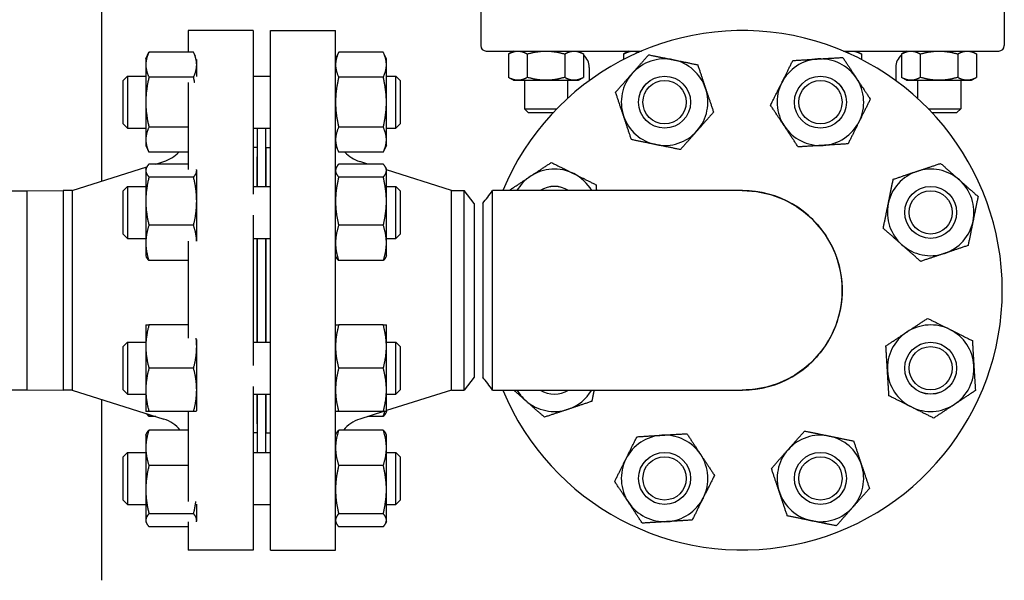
# Model space of a CAD drawing. Header units: inches. Extents: x 24 to 1128, y -58 to 748.
# Tile 515 of 656: x 741.98 to 756.19, y 289.36 to 297.45. Entities that reach past the tile are written whole.
import ezdxf

# ---------------------------------------------------------------- set-up
doc = ezdxf.new("R2010")
doc.units = ezdxf.units.IN
doc.header["$LTSCALE"] = 32
doc.header["$MEASUREMENT"] = 0
doc.layers.add('Visible (ANSI)', color=7, linetype='Continuous', lineweight=30)

msp = doc.modelspace()

# ---------------------------------------------------------------- linework, layer by layer
at = {"layer": 'Visible (ANSI)'}
for p, q in [((743.15563, 298.57242), (743.15563, 295.12025)), ((748.63111, 297.86642), (748.63111, 297.07902)), ((756.19016, 297.86642), (756.19016, 297.07902)), ((744.40563, 297.29617), (744.40563, 296.98406)), ((745.34563, 297.29617), (744.40563, 297.29617)), ((745.34563, 297.29617), (745.34563, 294.93406)), ((745.59563, 289.79617), (745.59563, 297.29617)), ((745.59563, 297.29617), (746.53563, 297.29617)), ((746.53563, 289.79617), (746.53563, 297.29617)), ((743.79663, 296.88738), (743.84172, 296.98406)), ((744.48555, 296.98406), (743.84172, 296.98406)), ((744.51274, 296.92575), (744.48555, 296.98406)), ((746.53563, 296.88738), (746.58072, 296.98406)), ((747.22455, 296.98406), (746.58072, 296.98406)), ((747.26963, 296.88738), (747.22455, 296.98406)), ((748.70985, 297.00028), (750.95062, 297.00028)), ((749.10477, 297.00028), (749.03226, 296.95841)), ((749.03226, 296.95841), (749.03226, 296.62027)), ((749.30289, 296.95841), (749.30289, 296.62027)), ((749.84416, 296.95841), (749.84416, 296.62027)), ((750.04227, 297.00028), (750.11479, 296.95841)), ((750.11479, 296.95841), (750.11479, 296.62027)), ((750.76671, 297.00028), (750.6942, 296.95841)), ((750.6942, 296.95841), (750.6942, 296.88029)), ((753.87064, 297.00028), (756.11142, 297.00028)), ((754.05455, 297.00028), (754.12707, 296.95841)), ((754.12707, 296.95841), (754.12707, 296.88029)), ((754.77899, 297.00028), (754.70648, 296.95841)), ((754.70648, 296.95841), (754.70648, 296.62027)), ((754.97711, 296.95841), (754.97711, 296.62027)), ((755.51838, 296.95841), (755.51838, 296.62027)), ((755.71649, 297.00028), (755.78901, 296.95841)), ((755.78901, 296.95841), (755.78901, 296.62027)), ((743.79663, 296.88738), (743.79663, 296.80364)), ((743.79663, 296.80364), (743.79663, 296.26238)), ((744.53063, 296.80364), (744.53063, 296.88081)), ((744.53063, 296.63437), (744.53063, 296.80364)), ((747.26963, 296.80364), (747.26963, 296.88738)), ((747.26963, 296.26238), (747.26963, 296.80364)), ((750.19803, 296.76406), (750.19803, 296.57386)), ((754.62323, 296.76406), (754.62323, 296.57386)), ((743.47063, 296.57488), (743.53313, 296.63738)), ((743.47063, 295.94988), (743.47063, 296.57488)), ((743.53313, 296.63738), (743.53313, 295.88738)), ((743.53313, 296.63738), (743.79663, 296.63738)), ((744.48555, 296.62322), (743.84172, 296.62322)), ((744.40563, 296.5461), (744.40563, 295.29062)), ((745.34563, 296.63738), (745.59563, 296.63738)), ((747.22455, 296.62322), (746.58072, 296.62322)), ((747.26963, 296.63738), (747.40813, 296.63738)), ((747.40813, 295.88738), (747.40813, 296.63738)), ((747.47063, 296.57488), (747.40813, 296.63738)), ((747.47063, 296.57488), (747.47063, 295.94988)), ((749.10477, 296.5784), (749.03226, 296.62027)), ((749.10477, 296.5784), (749.16757, 296.5784)), ((749.16757, 296.5784), (749.57352, 296.5784)), ((749.26102, 296.5784), (749.26102, 296.16839)), ((749.57352, 296.5784), (749.97947, 296.5784)), ((749.88602, 296.5784), (749.88602, 296.31905)), ((749.97947, 296.5784), (750.04227, 296.5784)), ((750.04227, 296.5784), (750.11479, 296.62027)), ((754.77899, 296.5784), (754.70648, 296.62027)), ((754.77899, 296.5784), (754.84179, 296.5784)), ((754.84179, 296.5784), (755.24774, 296.5784)), ((754.93524, 296.5784), (754.93524, 296.31905)), ((755.24774, 296.5784), (755.65369, 296.5784)), ((755.56024, 296.5784), (755.56024, 296.16839)), ((755.65369, 296.5784), (755.71649, 296.5784)), ((755.71649, 296.5784), (755.78901, 296.62027)), ((743.79663, 296.26238), (743.79663, 295.72111)), ((747.26963, 295.72111), (747.26963, 296.26238)), ((749.26102, 296.16839), (749.72988, 296.16839)), ((749.31512, 296.11429), (749.26102, 296.16839)), ((749.31512, 296.11429), (749.67801, 296.11429)), ((755.09139, 296.16839), (755.56024, 296.16839)), ((755.14326, 296.11429), (755.50614, 296.11429)), ((755.50614, 296.11429), (755.56024, 296.16839)), ((743.47063, 295.94988), (743.53313, 295.88738)), ((747.47063, 295.94988), (747.40813, 295.88738)), ((743.53313, 295.88738), (743.79663, 295.88738)), ((744.40563, 295.90153), (743.84172, 295.90153)), ((745.34563, 295.88738), (745.59563, 295.88738)), ((745.41063, 295.04626), (745.41063, 295.88738)), ((745.53063, 295.04626), (745.53063, 295.88738)), ((747.22455, 295.90153), (746.58072, 295.90153)), ((747.26963, 295.88738), (747.40813, 295.88738)), ((743.79663, 295.72111), (743.79663, 295.63738)), ((747.26963, 295.63738), (747.26963, 295.72111)), ((743.79663, 295.63738), (743.84172, 295.54069)), ((744.40563, 295.54069), (743.84172, 295.54069)), ((745.40563, 295.60617), (745.34563, 295.60617)), ((745.40563, 295.60617), (745.40563, 295.47249)), ((745.53563, 295.04626), (745.53563, 295.60617)), ((745.53563, 295.60617), (745.59563, 295.60617)), ((746.53563, 295.63738), (746.58072, 295.54069)), ((747.22455, 295.54069), (746.58072, 295.54069)), ((747.26963, 295.63738), (747.22455, 295.54069)), ((743.93895, 295.36836), (744.05661, 295.40562)), ((745.40563, 295.48617), (745.41063, 295.48617)), ((745.40563, 295.04626), (745.40563, 295.47249)), ((745.53063, 295.48617), (745.53563, 295.48617)), ((747.00232, 295.36836), (746.88466, 295.40562)), ((742.7323, 294.98617), (743.81198, 295.32814)), ((743.79663, 295.29626), (743.80691, 295.31831)), ((743.79663, 295.29626), (743.79663, 295.27496)), ((743.79663, 295.27496), (743.79663, 294.83302)), ((744.40563, 295.36836), (743.84172, 295.36836)), ((744.53063, 295.27496), (744.53063, 295.28737)), ((744.53063, 294.83302), (744.53063, 295.27496)), ((746.53563, 295.29626), (746.54591, 295.31831)), ((747.22455, 295.36836), (746.58072, 295.36836)), ((747.26963, 295.29626), (747.25935, 295.31831)), ((747.26963, 295.27496), (747.26963, 295.29626)), ((748.20897, 294.98617), (747.26963, 295.28369)), ((747.26963, 294.83302), (747.26963, 295.27496)), ((744.48555, 295.18157), (743.84172, 295.18157)), ((747.22455, 295.18157), (746.58072, 295.18157)), ((734.86063, 294.98367), (742.0842, 294.98367)), ((742.0842, 294.98367), (742.60207, 294.98617)), ((742.0842, 292.10867), (742.0842, 294.98367)), ((742.0842, 292.10867), (742.0842, 294.98367)), ((742.7323, 294.98617), (742.60207, 294.98617)), ((742.60207, 294.98617), (742.60207, 292.10617)), ((742.60207, 294.98617), (742.60207, 292.10617)), ((742.7323, 294.98617), (742.7323, 292.10617)), ((743.47063, 294.98376), (743.53313, 295.04626)), ((743.47063, 294.35876), (743.47063, 294.98376)), ((743.53313, 295.04626), (743.53313, 294.29626)), ((743.53313, 295.04626), (743.79663, 295.04626)), ((745.34563, 295.04626), (745.59563, 295.04626)), ((747.26963, 295.04626), (747.40813, 295.04626)), ((747.40813, 294.29626), (747.40813, 295.04626)), ((747.47063, 294.98376), (747.40813, 295.04626)), ((747.47063, 294.98376), (747.47063, 294.35876)), ((748.20897, 292.10617), (748.20897, 294.98617)), ((748.20897, 294.98617), (748.39176, 294.98617)), ((748.39176, 292.10617), (748.39176, 294.98617)), ((748.53563, 294.79867), (748.39176, 294.98617)), ((752.40793, 294.98617), (748.80302, 294.98617)), ((743.79663, 294.83302), (743.79663, 294.22932)), ((744.53063, 294.25498), (744.53063, 294.83302)), ((747.26963, 294.22932), (747.26963, 294.83302)), ((748.53563, 294.79867), (748.53563, 292.29367)), ((748.66063, 294.79865), (748.66063, 292.29371)), ((745.34563, 294.63252), (745.34563, 292.45982)), ((744.48555, 294.48447), (743.84172, 294.48447)), ((747.22455, 294.48447), (746.58072, 294.48447)), ((743.47063, 294.35876), (743.53313, 294.29626)), ((743.53313, 294.29626), (743.79663, 294.29626)), ((744.40563, 294.2538), (744.40563, 292.85711)), ((745.34563, 294.29626), (745.59563, 294.29626)), ((745.40563, 292.79608), (745.40563, 294.29626)), ((745.41063, 292.79608), (745.41063, 294.29626)), ((745.53063, 292.79608), (745.53063, 294.29626)), ((745.53563, 292.79608), (745.53563, 294.29626)), ((747.26963, 294.29626), (747.40813, 294.29626)), ((747.47063, 294.35876), (747.40813, 294.29626)), ((743.79663, 294.22932), (743.79663, 294.04626)), ((747.26963, 294.04626), (747.26963, 294.22932)), ((743.79663, 294.04626), (743.80691, 294.02421)), ((744.40563, 293.97416), (743.84172, 293.97416)), ((746.53563, 294.04626), (746.54591, 294.02421)), ((747.22455, 293.97416), (746.58072, 293.97416)), ((747.26963, 294.04626), (747.25935, 294.02421)), ((743.79663, 293.04608), (743.79663, 292.73358)), ((744.40563, 293.04608), (743.84172, 293.04608)), ((747.22455, 293.04608), (746.58072, 293.04608)), ((747.26963, 292.73358), (747.26963, 293.04608)), ((744.53063, 292.73358), (744.53063, 292.83736)), ((743.47063, 292.73358), (743.53313, 292.79608)), ((743.47063, 292.10858), (743.47063, 292.73358)), ((743.53313, 292.79608), (743.53313, 292.04608)), ((743.53313, 292.79608), (743.79663, 292.79608)), ((743.79663, 292.73358), (743.79663, 292.10858)), ((744.53063, 292.10858), (744.53063, 292.73358)), ((745.34563, 292.79608), (745.59563, 292.79608)), ((747.26963, 292.79608), (747.40813, 292.79608)), ((747.26963, 292.10858), (747.26963, 292.73358)), ((747.40813, 292.04608), (747.40813, 292.79608)), ((747.47063, 292.73358), (747.40813, 292.79608)), ((747.47063, 292.73358), (747.47063, 292.10858)), ((744.48555, 292.42108), (743.84172, 292.42108)), ((747.22455, 292.42108), (746.58072, 292.42108)), ((748.53563, 292.29367), (748.39176, 292.10617)), ((745.34563, 292.15828), (745.34563, 289.79617)), ((734.86063, 292.10867), (742.0842, 292.10867)), ((742.0842, 292.10867), (742.60207, 292.10617)), ((742.7323, 292.10617), (742.60207, 292.10617)), ((742.7323, 292.10617), (744.05661, 291.68672)), ((743.15563, 291.97209), (743.15563, 289.35867)), ((743.47063, 292.10858), (743.53313, 292.04608)), ((743.53313, 292.04608), (743.79663, 292.04608)), ((743.79663, 292.10858), (743.79663, 291.79608)), ((744.53063, 291.80497), (744.53063, 292.10858)), ((745.34563, 292.04608), (745.59563, 292.04608)), ((745.40563, 291.61985), (745.40563, 292.04608)), ((745.41063, 291.20496), (745.41063, 292.04608)), ((745.53063, 291.20496), (745.53063, 292.04608)), ((745.53563, 291.48617), (745.53563, 292.04608)), ((747.26963, 291.79608), (747.26963, 292.10858)), ((748.20897, 292.10617), (747.26963, 291.80865)), ((747.26963, 292.04608), (747.40813, 292.04608)), ((747.47063, 292.10858), (747.40813, 292.04608)), ((748.20897, 292.10617), (748.39176, 292.10617)), ((748.80302, 292.10617), (752.40793, 292.10617)), ((744.48555, 291.79608), (743.84172, 291.79608)), ((743.93895, 291.72398), (743.84172, 291.72398)), ((744.40563, 291.79608), (744.40563, 290.49701)), ((747.22455, 291.79608), (746.58072, 291.79608)), ((747.22994, 291.79608), (746.88466, 291.68672)), ((747.22455, 291.72398), (747.00232, 291.72398)), ((747.26963, 291.79608), (747.25935, 291.77403)), ((745.40563, 291.61985), (745.40563, 291.48617)), ((745.40563, 291.60617), (745.41063, 291.60617)), ((745.53063, 291.60617), (745.53563, 291.60617)), ((743.79663, 291.45496), (743.80691, 291.47701)), ((743.79663, 291.45496), (743.79663, 291.27191)), ((744.40563, 291.52706), (743.84172, 291.52706)), ((745.40563, 291.48617), (745.34563, 291.48617)), ((745.53563, 291.48617), (745.59563, 291.48617)), ((746.53563, 291.45496), (746.54591, 291.47701)), ((747.22455, 291.52706), (746.58072, 291.52706)), ((747.26963, 291.45496), (747.25935, 291.47701)), ((747.26963, 291.27191), (747.26963, 291.45496)), ((743.79663, 291.27191), (743.79663, 290.6682)), ((747.26963, 290.6682), (747.26963, 291.27191)), ((743.47063, 291.14246), (743.53313, 291.20496)), ((743.47063, 290.51746), (743.47063, 291.14246)), ((743.53313, 291.20496), (743.53313, 290.45496)), ((743.53313, 291.20496), (743.79663, 291.20496)), ((745.34563, 291.20496), (745.59563, 291.20496)), ((747.26963, 291.20496), (747.40813, 291.20496)), ((747.40813, 290.45496), (747.40813, 291.20496)), ((747.47063, 291.14246), (747.40813, 291.20496)), ((747.47063, 291.14246), (747.47063, 290.51746)), ((744.40563, 291.01675), (743.84172, 291.01675)), ((747.22455, 291.01675), (746.58072, 291.01675)), ((743.79663, 290.6682), (743.79663, 290.22626)), ((747.26963, 290.22626), (747.26963, 290.6682)), ((743.47063, 290.51746), (743.53313, 290.45496)), ((743.53313, 290.45496), (743.79663, 290.45496)), ((744.53063, 290.22626), (744.53063, 290.45797)), ((745.34563, 290.45496), (745.59563, 290.45496)), ((747.26963, 290.45496), (747.40813, 290.45496)), ((747.47063, 290.51746), (747.40813, 290.45496)), ((744.48555, 290.31965), (743.84172, 290.31965)), ((747.22455, 290.31965), (746.58072, 290.31965)), ((743.79663, 290.22626), (743.79663, 290.20496)), ((743.79663, 290.20496), (743.80691, 290.18292)), ((744.40563, 290.13287), (743.84172, 290.13287)), ((744.40563, 290.20226), (744.40563, 289.79617)), ((744.53063, 290.21152), (744.53063, 290.22626)), ((746.53563, 290.20496), (746.54591, 290.18292)), ((747.22455, 290.13287), (746.58072, 290.13287)), ((747.26963, 290.20496), (747.25935, 290.18292)), ((747.26963, 290.20496), (747.26963, 290.22626)), ((745.34563, 289.79617), (744.40563, 289.79617)), ((745.59563, 289.79617), (746.53563, 289.79617))]:
    msp.add_line(p, q, dxfattribs=at)
for centre, radius in [((751.28554, 296.26238), 0.37513), ((751.28554, 296.26238), 0.375), ((751.28554, 296.26238), 0.3125), ((753.53572, 296.26238), 0.37513), ((753.53572, 296.26238), 0.375), ((753.53572, 296.26238), 0.3125), ((755.12684, 294.67126), 0.37513), ((755.12684, 294.67126), 0.375), ((755.12684, 294.67126), 0.3125), ((755.12684, 292.42108), 0.37513), ((755.12684, 292.42108), 0.375), ((755.12684, 292.42108), 0.3125), ((751.28554, 290.82996), 0.37513), ((751.28554, 290.82996), 0.375), ((751.28554, 290.82996), 0.3125), ((753.53572, 290.82996), 0.37513), ((753.53572, 290.82996), 0.375), ((753.53572, 290.82996), 0.3125)]:
    msp.add_circle(centre, radius, dxfattribs=at)
for centre, radius, start, end in [((752.41063, 293.54617), 3.75, 202.581673, 157.418327), ((748.70985, 297.07902), 0.07874, 180, 270), ((749.96181, 296.76406), 0.23622, 0, 49.639734), ((754.85945, 296.76406), 0.23622, 130.360266, 180), ((756.11142, 297.07902), 0.07874, 270, 0), ((751.28554, 296.26238), 0.625, 78.497711, 138.497711), ((751.28554, 296.26238), 0.625, 18.497711, 78.497711), ((753.53572, 296.26238), 0.625, 93.497711, 153.497711), ((753.53572, 296.26238), 0.625, 33.497711, 93.497711), ((751.28554, 296.26238), 0.625, 138.497711, 198.497711), ((753.53572, 296.26238), 0.625, 153.497711, 213.497711), ((753.53572, 296.26238), 0.625, 333.497711, 33.497711), ((751.28554, 296.26238), 0.625, 318.497711, 18.497711), ((751.28554, 296.26238), 0.625, 198.497711, 258.497711), ((753.53572, 296.26238), 0.625, 273.497711, 333.497711), ((751.28554, 296.26238), 0.625, 258.497711, 318.497711), ((753.53572, 296.26238), 0.625, 213.497711, 273.497711), ((743.90563, 295.88228), 0.5, 287.574716, 316.906395), ((747.03563, 295.88228), 0.5, 223.093605, 252.425284), ((749.69443, 294.67126), 0.625, 63.497711, 123.497711), ((755.12684, 294.67126), 0.625, 108.497711, 168.497711), ((755.12684, 294.67126), 0.625, 48.497711, 108.497711), ((749.69443, 294.67126), 0.625, 123.497711, 149.744484), ((749.69443, 294.67126), 0.625, 30.255516, 63.497711), ((755.12684, 294.67126), 0.625, 348.497711, 48.497711), ((749.69443, 294.67126), 0.37513, 57.085092, 122.914908), ((749.69443, 294.67126), 0.375, 57.114984, 122.885016), ((752.41063, 293.54617), 1.44, 269.94622, 90.05378), ((755.12684, 294.67126), 0.625, 168.497711, 228.497711), ((755.12684, 294.67126), 0.625, 288.497711, 348.497711), ((755.12684, 294.67126), 0.625, 228.497711, 288.497711), ((755.12684, 292.42108), 0.625, 63.497711, 123.497711), ((755.12684, 292.42108), 0.625, 3.497711, 63.497711), ((755.12684, 292.42108), 0.625, 123.497711, 183.497711), ((755.12684, 292.42108), 0.625, 303.497711, 3.497711), ((755.12684, 292.42108), 0.625, 183.497711, 243.497711), ((749.69443, 292.42108), 0.625, 210.255516, 228.497711), ((749.69443, 292.42108), 0.37513, 237.085092, 302.914908), ((749.69443, 292.42108), 0.375, 237.114984, 302.885016), ((749.69443, 292.42108), 0.625, 288.497711, 329.744484), ((749.69443, 292.42108), 0.625, 228.497711, 288.497711), ((755.12684, 292.42108), 0.625, 243.497711, 303.497711), ((743.90563, 291.21006), 0.5, 39.346629, 72.425284), ((747.03563, 291.21006), 0.5, 107.574716, 140.653371), ((751.28554, 290.82996), 0.625, 93.497711, 153.497711), ((751.28554, 290.82996), 0.625, 33.497711, 93.497711), ((753.53572, 290.82996), 0.625, 78.497711, 138.497711), ((753.53572, 290.82996), 0.625, 18.497711, 78.497711), ((751.28554, 290.82996), 0.625, 333.497711, 33.497711), ((753.53572, 290.82996), 0.625, 138.497711, 198.497711), ((751.28554, 290.82996), 0.625, 153.497711, 213.497711), ((753.53572, 290.82996), 0.625, 318.497711, 18.497711), ((751.28554, 290.82996), 0.625, 273.497711, 333.497711), ((753.53572, 290.82996), 0.625, 198.497711, 258.497711), ((751.28554, 290.82996), 0.625, 213.497711, 273.497711), ((753.53572, 290.82996), 0.625, 258.497711, 318.497711)]:
    msp.add_arc(centre, radius, start, end, dxfattribs=at)
for points, weights in [([(743.84172, 296.98406), (743.79663, 296.88738), (743.79663, 296.80364)], [1, 1.0379548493, 1]), ([(744.53063, 296.80364), (744.53063, 296.88738), (744.48555, 296.98406)], [1, 1.0379548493, 1]), ([(746.58072, 296.98406), (746.53563, 296.88738), (746.53563, 296.80364)], [1, 1.0379548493, 1]), ([(747.26963, 296.80364), (747.26963, 296.88738), (747.22455, 296.98406)], [1, 1.0379548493, 1]), ([(749.03226, 296.95841), (749.10477, 297.00028), (749.16757, 297.00028)], [1.01001874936, 1.04314139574, 1]), ([(749.16757, 297.00028), (749.23037, 297.00028), (749.30289, 296.95841)], [1, 1.04314139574, 1.01001874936]), ([(749.30289, 296.95841), (749.44792, 297.00028), (749.57352, 297.00028)], [1.01001874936, 1.04314139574, 1]), ([(749.57352, 297.00028), (749.69912, 297.00028), (749.84416, 296.95841)], [1, 1.04314139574, 1.01001874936]), ([(749.84416, 296.95841), (749.91667, 297.00028), (749.97947, 297.00028)], [1.01001874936, 1.04314139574, 1]), ([(749.97947, 297.00028), (750.04227, 297.00028), (750.11479, 296.95841)], [1, 1.04314139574, 1.01001874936]), ([(750.6942, 296.95841), (750.76671, 297.00028), (750.82951, 297.00028)], [1.01001874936, 1.04314139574, 1]), ([(750.81746, 296.67653), (750.92844, 296.80195), (751.05658, 296.94678)], [1, 1.0379548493, 1]), ([(750.82951, 297.00028), (750.86973, 297.00028), (750.91238, 296.98386)], [1, 1.02720204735, 1.02408371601]), ([(751.05658, 296.94678), (751.24607, 296.90822), (751.41017, 296.87482)], [1, 1.0379548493, 1]), ([(753.90889, 296.98386), (753.95154, 297.00028), (753.99175, 297.00028)], [1.02408371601, 1.02720204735, 1]), ([(753.99175, 297.00028), (754.05455, 297.00028), (754.12707, 296.95841)], [1, 1.04314139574, 1.01001874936]), ([(754.70648, 296.95841), (754.77899, 297.00028), (754.84179, 297.00028)], [1.01001874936, 1.04314139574, 1]), ([(754.84179, 297.00028), (754.90459, 297.00028), (754.97711, 296.95841)], [1, 1.04314139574, 1.01001874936]), ([(754.97711, 296.95841), (755.12214, 297.00028), (755.24774, 297.00028)], [1.01001874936, 1.04314139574, 1]), ([(755.24774, 297.00028), (755.37334, 297.00028), (755.51838, 296.95841)], [1, 1.04314139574, 1.01001874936]), ([(755.51838, 296.95841), (755.59089, 297.00028), (755.65369, 297.00028)], [1.01001874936, 1.04314139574, 1]), ([(755.65369, 297.00028), (755.71649, 297.00028), (755.78901, 296.95841)], [1, 1.04314139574, 1.01001874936]), ([(743.79663, 296.80364), (743.79663, 296.71991), (743.84172, 296.62322)], [1, 1.0379548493, 1]), ([(744.48555, 296.62322), (744.53063, 296.71991), (744.53063, 296.80364)], [1, 1.0379548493, 1]), ([(746.53563, 296.80364), (746.53563, 296.71991), (746.58072, 296.62322)], [1, 1.0379548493, 1]), ([(747.22455, 296.62322), (747.26963, 296.71991), (747.26963, 296.80364)], [1, 1.0379548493, 1]), ([(751.41017, 296.87482), (751.57428, 296.84143), (751.76377, 296.80287)], [1, 1.0379548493, 1]), ([(751.76377, 296.80287), (751.82512, 296.61948), (751.87825, 296.46067)], [1, 1.0379548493, 1]), ([(752.9764, 296.54127), (753.05113, 296.69114), (753.13742, 296.8642)], [1, 1.0379548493, 1]), ([(753.13742, 296.8642), (753.33044, 296.87599), (753.49759, 296.88621)], [1, 1.0379548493, 1]), ([(753.49759, 296.88621), (753.66475, 296.89643), (753.85776, 296.90823)], [1, 1.0379548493, 1]), ([(753.85776, 296.90823), (753.96449, 296.74697), (754.05691, 296.60732)], [1, 1.0379548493, 1]), ([(750.57835, 296.40628), (750.70649, 296.55111), (750.81746, 296.67653)], [1, 1.0379548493, 1]), ([(743.84172, 296.62322), (743.79663, 296.42984), (743.79663, 296.26238)], [1, 1.0379548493, 1]), ([(744.50201, 296.5461), (744.49476, 296.58369), (744.48555, 296.62322)], [1.01207266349, 1.00753039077, 1]), ([(746.58072, 296.62322), (746.53563, 296.42984), (746.53563, 296.26238)], [1, 1.0379548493, 1]), ([(747.26963, 296.26238), (747.26963, 296.42984), (747.22455, 296.62322)], [1, 1.0379548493, 1]), ([(749.16757, 296.5784), (749.10477, 296.5784), (749.03226, 296.62027)], [1, 1.04314139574, 1.01001874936]), ([(749.30289, 296.62027), (749.23037, 296.5784), (749.16757, 296.5784)], [1.01001874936, 1.04314139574, 1]), ([(749.57352, 296.5784), (749.44792, 296.5784), (749.30289, 296.62027)], [1, 1.04314139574, 1.01001874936]), ([(749.84416, 296.62027), (749.69912, 296.5784), (749.57352, 296.5784)], [1.01001874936, 1.04314139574, 1]), ([(749.97947, 296.5784), (749.91667, 296.5784), (749.84416, 296.62027)], [1, 1.04314139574, 1.01001874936]), ([(750.11479, 296.62027), (750.04227, 296.5784), (749.97947, 296.5784)], [1.01001874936, 1.04314139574, 1]), ([(752.81538, 296.21835), (752.90167, 296.3914), (752.9764, 296.54127)], [1, 1.0379548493, 1]), ([(754.05691, 296.60732), (754.14934, 296.46766), (754.25607, 296.3064)], [1, 1.0379548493, 1]), ([(754.84179, 296.5784), (754.77899, 296.5784), (754.70648, 296.62027)], [1, 1.04314139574, 1.01001874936]), ([(754.97711, 296.62027), (754.90459, 296.5784), (754.84179, 296.5784)], [1.01001874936, 1.04314139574, 1]), ([(755.24774, 296.5784), (755.12214, 296.5784), (754.97711, 296.62027)], [1, 1.04314139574, 1.01001874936]), ([(755.51838, 296.62027), (755.37334, 296.5784), (755.24774, 296.5784)], [1.01001874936, 1.04314139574, 1]), ([(755.65369, 296.5784), (755.59089, 296.5784), (755.51838, 296.62027)], [1, 1.04314139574, 1.01001874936]), ([(755.78901, 296.62027), (755.71649, 296.5784), (755.65369, 296.5784)], [1.01001874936, 1.04314139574, 1]), ([(750.69283, 296.06408), (750.6397, 296.2229), (750.57835, 296.40628)], [1, 1.0379548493, 1]), ([(751.87825, 296.46067), (751.93139, 296.30185), (751.99274, 296.11847)], [1, 1.0379548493, 1]), ([(743.79663, 296.26238), (743.79663, 296.09491), (743.84172, 295.90153)], [1, 1.0379548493, 1]), ([(746.53563, 296.26238), (746.53563, 296.09491), (746.58072, 295.90153)], [1, 1.0379548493, 1]), ([(747.22455, 295.90153), (747.26963, 296.09491), (747.26963, 296.26238)], [1, 1.0379548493, 1]), ([(754.25607, 296.3064), (754.16977, 296.13335), (754.09504, 295.98348)], [1, 1.0379548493, 1]), ([(751.99274, 296.11847), (751.8646, 295.97364), (751.75362, 295.84822)], [1, 1.0379548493, 1]), ([(753.01453, 295.91744), (752.9221, 296.05709), (752.81538, 296.21835)], [1, 1.0379548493, 1]), ([(750.80732, 295.72188), (750.74597, 295.90527), (750.69283, 296.06408)], [1, 1.0379548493, 1]), ([(754.09504, 295.98348), (754.02032, 295.83361), (753.93402, 295.66055)], [1, 1.0379548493, 1]), ([(743.84172, 295.90153), (743.79663, 295.80484), (743.79663, 295.72111)], [1, 1.0379548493, 1]), ([(746.58072, 295.90153), (746.53563, 295.80484), (746.53563, 295.72111)], [1, 1.0379548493, 1]), ([(747.26963, 295.72111), (747.26963, 295.80484), (747.22455, 295.90153)], [1, 1.0379548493, 1]), ([(751.75362, 295.84822), (751.64265, 295.7228), (751.51451, 295.57797)], [1, 1.0379548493, 1]), ([(753.21368, 295.61652), (753.10696, 295.77778), (753.01453, 295.91744)], [1, 1.0379548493, 1]), ([(743.79663, 295.72111), (743.79663, 295.63738), (743.84172, 295.54069)], [1, 1.0379548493, 1]), ([(746.53563, 295.72111), (746.53563, 295.63738), (746.58072, 295.54069)], [1, 1.0379548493, 1]), ([(747.22455, 295.54069), (747.26963, 295.63738), (747.26963, 295.72111)], [1, 1.0379548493, 1]), ([(751.16091, 295.64993), (750.99681, 295.68332), (750.80732, 295.72188)], [1, 1.0379548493, 1]), ([(751.51451, 295.57797), (751.32502, 295.61653), (751.16091, 295.64993)], [1, 1.0379548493, 1]), ([(753.57385, 295.63854), (753.4067, 295.62832), (753.21368, 295.61652)], [1, 1.0379548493, 1]), ([(753.93402, 295.66055), (753.74101, 295.64876), (753.57385, 295.63854)], [1, 1.0379548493, 1]), ([(749.34949, 295.19245), (749.48914, 295.28488), (749.6504, 295.3916)], [1, 1.0379548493, 1]), ([(749.6504, 295.3916), (749.82345, 295.30531), (749.97332, 295.23058)], [1, 1.0379548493, 1]), ([(743.84172, 295.36836), (743.79663, 295.31831), (743.79663, 295.27496)], [1, 1.0379548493, 1]), ([(743.79663, 295.27496), (743.79663, 295.23162), (743.84172, 295.18157)], [1, 1.0379548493, 1]), ([(744.48555, 295.18157), (744.53063, 295.23162), (744.53063, 295.27496)], [1, 1.0379548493, 1]), ([(744.53063, 295.27496), (744.53063, 295.28277), (744.52927, 295.29062)], [1, 1.00663115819, 1.01094523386]), ([(746.58072, 295.36836), (746.53563, 295.31831), (746.53563, 295.27496)], [1, 1.0379548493, 1]), ([(746.53563, 295.27496), (746.53563, 295.23162), (746.58072, 295.18157)], [1, 1.0379548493, 1]), ([(747.26963, 295.27496), (747.26963, 295.31831), (747.22455, 295.36836)], [1, 1.0379548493, 1]), ([(747.22455, 295.18157), (747.26963, 295.23162), (747.26963, 295.27496)], [1, 1.0379548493, 1]), ([(754.58635, 295.14949), (754.76973, 295.21084), (754.92855, 295.26397)], [1, 1.0379548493, 1]), ([(754.92855, 295.26397), (755.08736, 295.3171), (755.27075, 295.37845)], [1, 1.0379548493, 1]), ([(755.27075, 295.37845), (755.41557, 295.25031), (755.54099, 295.13934)], [1, 1.0379548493, 1]), ([(743.84172, 295.18157), (743.79663, 294.99478), (743.79663, 294.83302)], [1, 1.0379548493, 1]), ([(744.53063, 294.83302), (744.53063, 294.99478), (744.48555, 295.18157)], [1, 1.0379548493, 1]), ([(746.58072, 295.18157), (746.53563, 294.99478), (746.53563, 294.83302)], [1, 1.0379548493, 1]), ([(747.26963, 294.83302), (747.26963, 294.99478), (747.22455, 295.18157)], [1, 1.0379548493, 1]), ([(749.04858, 294.9933), (749.20983, 295.10002), (749.34949, 295.19245)], [1, 1.0379548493, 1]), ([(749.97332, 295.23058), (750.12319, 295.15585), (750.29625, 295.06956)], [1, 1.0379548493, 1]), ([(754.51439, 294.79589), (754.54779, 294.95999), (754.58635, 295.14949)], [1, 1.0379548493, 1]), ([(755.54099, 295.13934), (755.66642, 295.02837), (755.81124, 294.90023)], [1, 1.0379548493, 1]), ([(749.04901, 294.98617), (749.0488, 294.98973), (749.04858, 294.9933)], [1.00133095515, 1.00067757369, 1]), ([(750.29625, 295.06956), (750.29887, 295.02674), (750.30135, 294.98617)], [1, 1.00817885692, 1.01283280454]), ([(743.79663, 294.83302), (743.79663, 294.67126), (743.84172, 294.48447)], [1, 1.0379548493, 1]), ([(744.48555, 294.48447), (744.53063, 294.67126), (744.53063, 294.83302)], [1, 1.0379548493, 1]), ([(746.53563, 294.83302), (746.53563, 294.67126), (746.58072, 294.48447)], [1, 1.0379548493, 1]), ([(747.22455, 294.48447), (747.26963, 294.67126), (747.26963, 294.83302)], [1, 1.0379548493, 1]), ([(755.81124, 294.90023), (755.77268, 294.71073), (755.73929, 294.54663)], [1, 1.0379548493, 1]), ([(754.44244, 294.44229), (754.481, 294.63178), (754.51439, 294.79589)], [1, 1.0379548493, 1]), ([(755.73929, 294.54663), (755.70589, 294.38252), (755.66733, 294.19303)], [1, 1.0379548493, 1]), ([(743.84172, 294.48447), (743.79663, 294.34773), (743.79663, 294.22932)], [1, 1.0379548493, 1]), ([(744.53019, 294.2538), (744.52628, 294.36094), (744.48555, 294.48447)], [1.00682532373, 1.03416345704, 1]), ([(746.58072, 294.48447), (746.53563, 294.34773), (746.53563, 294.22932)], [1, 1.0379548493, 1]), ([(747.26963, 294.22932), (747.26963, 294.34773), (747.22455, 294.48447)], [1, 1.0379548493, 1]), ([(754.71268, 294.20318), (754.58726, 294.31415), (754.44244, 294.44229)], [1, 1.0379548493, 1]), ([(743.79663, 294.22932), (743.79663, 294.1109), (743.84172, 293.97416)], [1, 1.0379548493, 1]), ([(746.53563, 294.22932), (746.53563, 294.1109), (746.58072, 293.97416)], [1, 1.0379548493, 1]), ([(747.22455, 293.97416), (747.26963, 294.1109), (747.26963, 294.22932)], [1, 1.0379548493, 1]), ([(754.98293, 293.96406), (754.8381, 294.09221), (754.71268, 294.20318)], [1, 1.0379548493, 1]), ([(755.66733, 294.19303), (755.48395, 294.13168), (755.32513, 294.07855)], [1, 1.0379548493, 1]), ([(743.84172, 293.97416), (743.81795, 294.00055), (743.80691, 294.02421)], [1, 1.01965956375, 1.01895290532]), ([(746.58072, 293.97416), (746.55695, 294.00055), (746.54591, 294.02421)], [1, 1.01965956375, 1.01895290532]), ([(747.25935, 294.02421), (747.24832, 294.00055), (747.22455, 293.97416)], [1.01895290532, 1.01965956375, 1]), ([(755.32513, 294.07855), (755.16631, 294.02542), (754.98293, 293.96406)], [1, 1.0379548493, 1]), ([(754.7819, 292.94227), (754.92155, 293.0347), (755.08281, 293.14142)], [1, 1.0379548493, 1]), ([(755.08281, 293.14142), (755.25586, 293.05513), (755.40573, 292.9804)], [1, 1.0379548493, 1]), ([(743.79663, 293.04608), (743.79663, 293.04608), (743.84172, 293.04608)], [1, 1.0379548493, 1]), ([(743.84172, 293.04608), (743.79663, 292.87861), (743.79663, 292.73358)], [1, 1.0379548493, 1]), ([(746.53563, 293.04608), (746.53563, 293.04608), (746.58072, 293.04608)], [1, 1.0379548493, 1]), ([(746.58072, 293.04608), (746.53563, 292.87861), (746.53563, 292.73358)], [1, 1.0379548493, 1]), ([(747.22455, 293.04608), (747.26963, 293.04608), (747.26963, 293.04608)], [1, 1.0379548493, 1]), ([(747.26963, 292.73358), (747.26963, 292.87861), (747.22455, 293.04608)], [1, 1.0379548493, 1]), ([(755.40573, 292.9804), (755.5556, 292.90567), (755.72866, 292.81938)], [1, 1.0379548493, 1]), ([(744.53063, 292.73358), (744.53063, 292.79456), (744.52314, 292.85711)], [1, 1.01561563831, 1.01838189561]), ([(754.48099, 292.74312), (754.64225, 292.84985), (754.7819, 292.94227)], [1, 1.0379548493, 1]), ([(743.79663, 292.73358), (743.79663, 292.58855), (743.84172, 292.42108)], [1, 1.0379548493, 1]), ([(744.48555, 292.42108), (744.53063, 292.58855), (744.53063, 292.73358)], [1, 1.0379548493, 1]), ([(746.53563, 292.73358), (746.53563, 292.58855), (746.58072, 292.42108)], [1, 1.0379548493, 1]), ([(747.22455, 292.42108), (747.26963, 292.58855), (747.26963, 292.73358)], [1, 1.0379548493, 1]), ([(754.503, 292.38295), (754.49279, 292.55011), (754.48099, 292.74312)], [1, 1.0379548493, 1]), ([(755.72866, 292.81938), (755.74046, 292.62637), (755.75067, 292.45921)], [1, 1.0379548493, 1]), ([(743.84172, 292.42108), (743.79663, 292.25361), (743.79663, 292.10858)], [1, 1.0379548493, 1]), ([(744.53063, 292.10858), (744.53063, 292.25361), (744.48555, 292.42108)], [1, 1.0379548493, 1]), ([(746.58072, 292.42108), (746.53563, 292.25361), (746.53563, 292.10858)], [1, 1.0379548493, 1]), ([(747.26963, 292.10858), (747.26963, 292.25361), (747.22455, 292.42108)], [1, 1.0379548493, 1]), ([(755.75067, 292.45921), (755.76089, 292.29205), (755.77269, 292.09904)], [1, 1.0379548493, 1]), ([(754.52502, 292.02278), (754.51322, 292.21579), (754.503, 292.38295)], [1, 1.0379548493, 1]), ([(743.79663, 292.10858), (743.79663, 291.96355), (743.84172, 291.79608)], [1, 1.0379548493, 1]), ([(744.48555, 291.79608), (744.53063, 291.96355), (744.53063, 292.10858)], [1, 1.0379548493, 1]), ([(746.53563, 292.10858), (746.53563, 291.96355), (746.58072, 291.79608)], [1, 1.0379548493, 1]), ([(747.22455, 291.79608), (747.26963, 291.96355), (747.26963, 292.10858)], [1, 1.0379548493, 1]), ([(749.28027, 291.953), (749.19649, 292.02713), (749.10716, 292.10617)], [1, 1.02503885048, 1.01704139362]), ([(750.26815, 292.10617), (750.25235, 292.0285), (750.23492, 291.94285)], [1.01872879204, 1.0168052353, 1]), ([(754.84794, 291.86176), (754.69807, 291.93649), (754.52502, 292.02278)], [1, 1.0379548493, 1]), ([(755.77269, 292.09904), (755.61143, 291.99231), (755.47178, 291.89989)], [1, 1.0379548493, 1]), ([(749.55052, 291.71389), (749.40569, 291.84203), (749.28027, 291.953)], [1, 1.0379548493, 1]), ([(749.89272, 291.82837), (749.7339, 291.77524), (749.55052, 291.71389)], [1, 1.0379548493, 1]), ([(750.23492, 291.94285), (750.05153, 291.8815), (749.89272, 291.82837)], [1, 1.0379548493, 1]), ([(755.17087, 291.70074), (754.99781, 291.78703), (754.84794, 291.86176)], [1, 1.0379548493, 1]), ([(755.47178, 291.89989), (755.33213, 291.80746), (755.17087, 291.70074)], [1, 1.0379548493, 1]), ([(743.84172, 291.79608), (743.79663, 291.79608), (743.79663, 291.79608)], [1, 1.0379548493, 1]), ([(743.84172, 291.72398), (743.82277, 291.74502), (743.81198, 291.7642)], [1, 1.01561079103, 1.01838017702]), ([(743.83103, 291.75816), (743.83599, 291.74135), (743.84172, 291.72398)], [1.00818442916, 1.00466577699, 1]), ([(744.5269, 291.79608), (744.5179, 291.79608), (744.48555, 291.79608)], [1.0156309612, 1.02694656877, 1]), ([(746.58072, 291.79608), (746.53563, 291.79608), (746.53563, 291.79608)], [1, 1.0379548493, 1]), ([(747.26963, 291.79608), (747.26963, 291.79608), (747.22455, 291.79608)], [1, 1.0379548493, 1]), ([(747.22455, 291.72398), (747.23682, 291.7612), (747.24562, 291.79608)], [1, 1.01005189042, 1.01477953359]), ([(747.25935, 291.77403), (747.24832, 291.75037), (747.22455, 291.72398)], [1.01895290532, 1.01965956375, 1]), ([(743.84172, 291.52706), (743.79663, 291.39032), (743.79663, 291.27191)], [1, 1.0379548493, 1]), ([(743.80691, 291.47701), (743.81795, 291.50067), (743.84172, 291.52706)], [1.01895290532, 1.01965956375, 1]), ([(746.58072, 291.52706), (746.53563, 291.39032), (746.53563, 291.27191)], [1, 1.0379548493, 1]), ([(746.54591, 291.47701), (746.55695, 291.50067), (746.58072, 291.52706)], [1.01895290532, 1.01965956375, 1]), ([(747.22455, 291.52706), (747.24832, 291.50067), (747.25935, 291.47701)], [1, 1.01965956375, 1.01895290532]), ([(747.26963, 291.27191), (747.26963, 291.39032), (747.22455, 291.52706)], [1, 1.0379548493, 1]), ([(750.72622, 291.10886), (750.80095, 291.25873), (750.88724, 291.43178)], [1, 1.0379548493, 1]), ([(750.88724, 291.43178), (751.08026, 291.44358), (751.24741, 291.4538)], [1, 1.0379548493, 1]), ([(751.24741, 291.4538), (751.41457, 291.46402), (751.60758, 291.47581)], [1, 1.0379548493, 1]), ([(751.60758, 291.47581), (751.71431, 291.31456), (751.80674, 291.1749)], [1, 1.0379548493, 1]), ([(753.06764, 291.24412), (753.17861, 291.36954), (753.30675, 291.51437)], [1, 1.0379548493, 1]), ([(753.30675, 291.51437), (753.49625, 291.47581), (753.66035, 291.44241)], [1, 1.0379548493, 1]), ([(753.66035, 291.44241), (753.82446, 291.40902), (754.01395, 291.37046)], [1, 1.0379548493, 1]), ([(743.79663, 291.27191), (743.79663, 291.15349), (743.84172, 291.01675)], [1, 1.0379548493, 1]), ([(746.53563, 291.27191), (746.53563, 291.15349), (746.58072, 291.01675)], [1, 1.0379548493, 1]), ([(747.22455, 291.01675), (747.26963, 291.15349), (747.26963, 291.27191)], [1, 1.0379548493, 1]), ([(754.01395, 291.37046), (754.0753, 291.18707), (754.12843, 291.02826)], [1, 1.0379548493, 1]), ([(751.80674, 291.1749), (751.89916, 291.03525), (752.00589, 290.87399)], [1, 1.0379548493, 1]), ([(752.82853, 290.97387), (752.95667, 291.1187), (753.06764, 291.24412)], [1, 1.0379548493, 1]), ([(743.84172, 291.01675), (743.79663, 290.82996), (743.79663, 290.6682)], [1, 1.0379548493, 1]), ([(746.58072, 291.01675), (746.53563, 290.82996), (746.53563, 290.6682)], [1, 1.0379548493, 1]), ([(747.26963, 290.6682), (747.26963, 290.82996), (747.22455, 291.01675)], [1, 1.0379548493, 1]), ([(750.5652, 290.78593), (750.65149, 290.95899), (750.72622, 291.10886)], [1, 1.0379548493, 1]), ([(752.94301, 290.63167), (752.88988, 290.79049), (752.82853, 290.97387)], [1, 1.0379548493, 1]), ([(754.12843, 291.02826), (754.18156, 290.86944), (754.24292, 290.68605)], [1, 1.0379548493, 1]), ([(752.00589, 290.87399), (751.9196, 290.70094), (751.84487, 290.55107)], [1, 1.0379548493, 1]), ([(750.76435, 290.48502), (750.67192, 290.62468), (750.5652, 290.78593)], [1, 1.0379548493, 1]), ([(743.79663, 290.6682), (743.79663, 290.50644), (743.84172, 290.31965)], [1, 1.0379548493, 1]), ([(746.53563, 290.6682), (746.53563, 290.50644), (746.58072, 290.31965)], [1, 1.0379548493, 1]), ([(747.22455, 290.31965), (747.26963, 290.50644), (747.26963, 290.6682)], [1, 1.0379548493, 1]), ([(751.84487, 290.55107), (751.77014, 290.4012), (751.68385, 290.22814)], [1, 1.0379548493, 1]), ([(753.0575, 290.28947), (752.99614, 290.47286), (752.94301, 290.63167)], [1, 1.0379548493, 1]), ([(754.24292, 290.68605), (754.11478, 290.54123), (754.0038, 290.41581)], [1, 1.0379548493, 1]), ([(744.48555, 290.31965), (744.50808, 290.41299), (744.51914, 290.49701)], [1, 1.01861311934, 1.01897043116]), ([(750.9635, 290.18411), (750.85678, 290.34537), (750.76435, 290.48502)], [1, 1.0379548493, 1]), ([(754.0038, 290.41581), (753.89283, 290.29039), (753.76469, 290.14556)], [1, 1.0379548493, 1]), ([(743.84172, 290.31965), (743.79663, 290.2696), (743.79663, 290.22626)], [1, 1.0379548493, 1]), ([(744.53063, 290.22626), (744.53063, 290.2696), (744.48555, 290.31965)], [1, 1.0379548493, 1]), ([(746.58072, 290.31965), (746.53563, 290.2696), (746.53563, 290.22626)], [1, 1.0379548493, 1]), ([(747.26963, 290.22626), (747.26963, 290.2696), (747.22455, 290.31965)], [1, 1.0379548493, 1]), ([(753.41109, 290.21752), (753.24699, 290.25091), (753.0575, 290.28947)], [1, 1.0379548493, 1]), ([(743.79663, 290.22626), (743.79663, 290.18292), (743.84172, 290.13287)], [1, 1.0379548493, 1]), ([(744.52744, 290.20226), (744.53063, 290.21433), (744.53063, 290.22626)], [1.01489065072, 1.01017081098, 1]), ([(746.53563, 290.22626), (746.53563, 290.18292), (746.58072, 290.13287)], [1, 1.0379548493, 1]), ([(747.22455, 290.13287), (747.26963, 290.18292), (747.26963, 290.22626)], [1, 1.0379548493, 1]), ([(751.32367, 290.20613), (751.15652, 290.19591), (750.9635, 290.18411)], [1, 1.0379548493, 1]), ([(751.68385, 290.22814), (751.49083, 290.21634), (751.32367, 290.20613)], [1, 1.0379548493, 1]), ([(753.76469, 290.14556), (753.5752, 290.18412), (753.41109, 290.21752)], [1, 1.0379548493, 1])]:
    msp.add_rational_spline(points, weights, degree=2, dxfattribs=at)
for points in [[(748.66063, 294.79867), (748.7081, 294.86117), (748.75556, 294.92367), (748.80302, 294.98617)], [(748.80302, 292.10617), (748.75556, 292.16867), (748.7081, 292.23117), (748.66063, 292.29367)]]:
    msp.add_open_spline(points, degree=3, dxfattribs=at)
for points, knots in [([(748.80302, 292.10622), (748.80302, 292.10619), (748.80302, 292.10748), (748.80302, 292.1261), (748.80302, 292.19194), (748.80301, 292.41014), (748.80301, 292.56241), (748.80301, 292.92133), (748.80301, 293.12722), (748.80301, 293.55365), (748.80301, 293.77393), (748.80301, 294.18143), (748.80301, 294.36893), (748.80301, 294.68021), (748.80302, 294.80359), (748.80302, 294.95082), (748.80302, 294.98607), (748.80302, 294.98615)], [-1.57267431, -1.57267431, -1.57267431, -1.57267431, -1.49882494, -1.49882494, -1.04590561, -1.04590561, -0.59274122, -0.59274122, -0.1436733, -0.1436733, 0.30609723, 0.30609723, 0.74775686, 0.74775686, 1.1908901, 1.1908901, 1.57267431, 1.57267431, 1.57267431, 1.57267431]), ([(752.40793, 294.98615), (752.59117, 294.98607), (752.77431, 294.95082), (753.14162, 294.80359), (753.32097, 294.68021), (753.60921, 294.36893), (753.71816, 294.18143), (753.84681, 293.77393), (753.86472, 293.55365), (753.80309, 293.12722), (753.72374, 292.92133), (753.48231, 292.56241), (753.31964, 292.41014), (752.94381, 292.19194), (752.73095, 292.1261), (752.47882, 292.10748), (752.44338, 292.10619), (752.40793, 292.10622)], [-1.57267427, -1.57267427, -1.57267427, -1.57267427, -1.1908901, -1.1908901, -0.74775686, -0.74775686, -0.30609723, -0.30609723, 0.1436733, 0.1436733, 0.59274122, 0.59274122, 1.04590561, 1.04590561, 1.49882494, 1.49882494, 1.57267427, 1.57267427, 1.57267427, 1.57267427])]:
    msp.add_open_spline(points, degree=3, knots=knots, dxfattribs=at)

doc.saveas('drawing.dxf')
